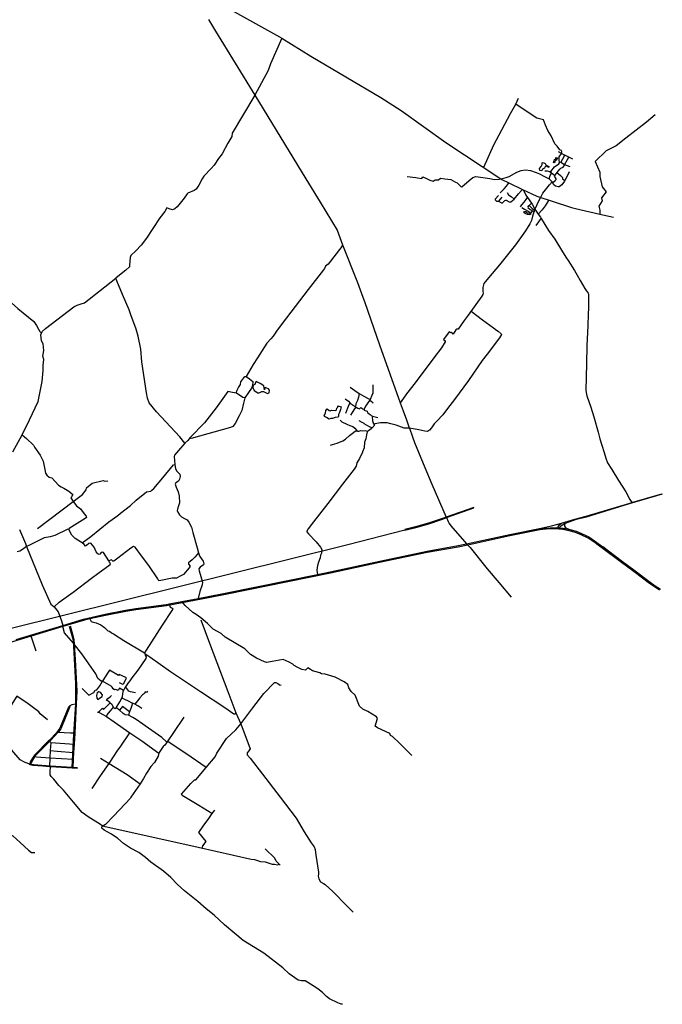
# Model space of a CAD drawing. Header units: millimetres. Extents: x 664923 to 767831, y 3118803 to 3207600.
# Tile 420 of 422: x 760924 to 766921, y 3175550 to 3184741. Entities that reach past the tile are written whole.
import ezdxf

# ---------------------------------------------------------------- set-up
doc = ezdxf.new("R2010")
doc.units = ezdxf.units.MM
for name, color, linetype in [('railways', 4, 'Continuous'), ('roads_2', 2, 'Continuous'), ('roads_3', 3, 'Continuous'), ('water', 7, 'Continuous')]:
    doc.layers.add(name, color=color, linetype=linetype)

msp = doc.modelspace()

# ---------------------------------------------------------------- linework, layer by layer
at = {"layer": 'railways'}
for points in [[(765160.7, 3180188.28), (764904.96, 3180098.65), (764868.62, 3180085.91), (764739.04, 3180040.72), (764617.74, 3180006.79), (764517.9, 3179981.22)], [(764519.66, 3179974.85), (764620.21, 3180000.73), (764741.8, 3180035.25), (764871.21, 3180080.24), (764907.4, 3180093.09), (765163.16, 3180184)], [(764519.66, 3179974.85), (763986.81, 3179839.27), (760806.53, 3179050.19), (760303.87, 3178931.03), (757884.36, 3178357.75), (755800.65, 3178040.84)]]:
    msp.add_lwpolyline(points, dxfattribs=at)
at = {"layer": 'roads_2'}
for points in [[(762685.25, 3184742.67), (762750.57, 3184635.67), (763117.4, 3184036.78), (763595.74, 3183255.88), (763726.53, 3183037.68), (763885.57, 3182776.29), (763936.52, 3182638.69), (764075.1, 3182289.3), (764114.88, 3182185.21), (764143.89, 3182101.51), (764281.58, 3181706.43), (764475.18, 3181166.2), (764502.8, 3181089.12), (764532.97, 3181005.45), (764556.1, 3180941.28), (764561.06, 3180927.51), (764590.01, 3180847.08), (764608.6, 3180795.41), (764704.03, 3180561.58), (764770.25, 3180405.58), (764904.96, 3180098.65), (764907.4, 3180093.09), (764923.4, 3180056.66), (764932.88, 3180038.53), (764948.87, 3180017.92), (765074.89, 3179870.5), (765094.77, 3179848.63), (765105.02, 3179837.34), (765126.95, 3179813.21), (765285.3, 3179616.5), (765395.61, 3179487.76), (765510.36, 3179350.2)], [(763370.57, 3184568.09), (763265.41, 3184330.87), (763243.11, 3184267.16), (763117.4, 3184036.78), (762905.78, 3183681.18), (762903.31, 3183650.87), (762867, 3183587.45), (762814, 3183489.65), (762780, 3183446.73), (762739.51, 3183382.18), (762710.85, 3183351.29), (762641.49, 3183281.28), (762625.26, 3183256.92), (762595.16, 3183196.77), (762570.85, 3183158.67), (762553.32, 3183145.75), (762493.74, 3183121.03), (762485.49, 3183114.59), (762460.18, 3183074.37), (762421.39, 3183027.6), (762393.11, 3182996.07), (762370.47, 3182976.79), (762350.74, 3182968), (762319.12, 3182975.63), (762296.53, 3182984.09), (762279.47, 3182950.32), (762232.57, 3182890.84), (762166.96, 3182793.8), (762108.21, 3182701.7), (762056.21, 3182635.85), (762005.98, 3182584.64), (761960.45, 3182541.46), (761954.98, 3182520.9), (761951.54, 3182487.42), (761948.24, 3182447.71), (761947.47, 3182435.17), (761913.56, 3182404.15), (761838.38, 3182342.99)], [(759346.39, 3183764.35), (759525.35, 3183545.11), (759577.15, 3183479.5), (759639.47, 3183412.05), (759818.48, 3183221.59), (760047.64, 3182978.84), (760115.16, 3182913.58), (760185.39, 3182821.26), (760369.62, 3182602.13), (760524.51, 3182429.29), (760713.75, 3182220.68), (760731.02, 3182199.17), (760907.48, 3182046.62), (761054.94, 3181924.73), (761080.96, 3181886.72), (761099.56, 3181852.7), (761110.53, 3181831.04), (761126.56, 3181815.3)], [(765627.15, 3183149.03), (765648.98, 3183102.43), (765662.38, 3183082.9), (765699.38, 3183029.01), (765705.39, 3183020.26), (765732.66, 3182973.93), (765763.74, 3182927.01), (765783.72, 3182896.85), (765790.76, 3182885.53), (765859.93, 3182774.45), (765917.36, 3182693.33), (765981.59, 3182590.46), (766020.88, 3182523.55), (766041.51, 3182492.72), (766100.29, 3182399.11), (766126.45, 3182355.9), (766155.87, 3182307.53), (766199.54, 3182232.37), (766211.5, 3182213.86), (766227.83, 3182188.15), (766231.13, 3182180.91), (766231.39, 3182169.45), (766232.36, 3182035.91), (766228.79, 3182008.7), (766228.04, 3181995.12), (766225.33, 3181884.47), (766218.01, 3181700.65), (766214.61, 3181528.41), (766206.61, 3181281.97), (766211.3, 3181260.17), (766217.22, 3181231.08), (766254.29, 3181123.41), (766281.53, 3181033.25), (766321.47, 3180892.25), (766338.63, 3180830.04), (766357.85, 3180768.91), (766378.28, 3180701.55), (766393.15, 3180647.62), (766409.88, 3180605.19), (766450.97, 3180541.05), (766511.18, 3180440.58), (766580.76, 3180333.64), (766619.1, 3180262.52), (766636.53, 3180234.57)], [(765782.69, 3183079.41), (765751.7, 3183012.97), (765732.66, 3182973.93), (765728.36, 3182962.13), (765724.57, 3182951.74), (765718.85, 3182936.06), (765710.09, 3182906.64), (765701.53, 3182867.85), (765685.46, 3182837.23), (765645, 3182771.62), (765552.57, 3182640.13), (765402.65, 3182454.12), (765299.49, 3182332.82), (765256.66, 3182279.68), (765244.96, 3182240.81), (765245.75, 3182206.4), (765248.27, 3182187.67), (765246.44, 3182176.16), (765236.34, 3182159.22), (765108.17, 3181984.14), (765073.11, 3181933.86), (765015.76, 3181851.62), (765003.18, 3181851.33), (764994.93, 3181844.89), (764970.64, 3181806.77), (764954.53, 3181823.09), (764950.45, 3181817.79), (764933.42, 3181828.88), (764879.48, 3181756.7), (764895.52, 3181743.5), (764893.61, 3181735.1), (764859.27, 3181676.94), (764787.93, 3181585.57), (764613.9, 3181352.06), (764534.45, 3181248), (764482.6, 3181175.86), (764475.18, 3181166.2)], [(763936.52, 3182638.69), (763930.51, 3182624.02), (763802.09, 3182460.44), (763777.36, 3182441.1), (763767.35, 3182420), (763759.3, 3182405.21), (763616.61, 3182222.52), (763414.92, 3181959.2), (763325.28, 3181842.4), (763288.77, 3181787.32), (763268.37, 3181761.81), (763231.52, 3181721.34), (763142.3, 3181585.76), (763103.83, 3181521.86), (763037.22, 3181411.22), (763068.12, 3181390.01), (763099.12, 3181364.1), (763096.29, 3181327), (763086.88, 3181302.26), (763060.01, 3181261.48), (763025.51, 3181210.09), (763013.47, 3181162.87), (762996.15, 3181094.13), (762972.48, 3181043.83), (762934.25, 3180972), (762912.46, 3180945.11), (762889.61, 3180935.2), (762523.77, 3180833.04), (762514.6, 3180837.31)], [(760860.94, 3180708.01), (760946.6, 3180865.38), (761014.38, 3181005.22), (761095.81, 3181178.64), (761133.63, 3181363.12), (761142.45, 3181467.2), (761143.81, 3181516.68), (761149.62, 3181568.56), (761139.82, 3181601.11), (761149.84, 3181652.04), (761143.51, 3181717.01), (761126.1, 3181744.79), (761119.64, 3181798.9), (761126.56, 3181815.3), (761133.24, 3181831.13), (761165.52, 3181857.32), (761429.09, 3182060.01), (761459.11, 3182077.38), (761496.63, 3182087.62), (761528.21, 3182099.17), (761821.94, 3182328.01)], [(761838.38, 3182342.99), (761821.94, 3182328.01)], [(765137.36, 3182020.57), (765244.5, 3181940.27), (765347.27, 3181864.68), (765373.61, 3181843.05), (765389.91, 3181834.34), (765418.43, 3181809.64), (765419.98, 3181803.73), (765411.57, 3181788.62), (765401.8, 3181773.05), (765286.41, 3181619.86), (765240.59, 3181559.34), (765111.98, 3181374.12), (764981.41, 3181196.58), (764916.21, 3181111.61), (764873.49, 3181053.25), (764817.5, 3180994.9), (764790.83, 3180968.21), (764766.1, 3180932.89), (764748.78, 3180910.58), (764730.57, 3180896.92), (764706.01, 3180900.22), (764650.16, 3180911.47), (764634.3, 3180914.88), (764597.45, 3180922.79), (764561.06, 3180927.51), (764512.38, 3180928.17), (764436.59, 3180955.97), (764386.99, 3180969.45), (764354.3, 3180977.06), (764291.38, 3180976.67), (764236.98, 3180970.22), (764234.49, 3180964.2), (764227.69, 3180947.78), (764212.58, 3180930.69), (764204.16, 3180921.16), (764178.7, 3180904.2), (764172.11, 3180899.19), (764167.35, 3180895.59), (764161.75, 3180865.21), (764154.21, 3180827.47), (764143.34, 3180798), (764139.97, 3180745.44), (764124.06, 3180707.51), (764122.29, 3180703.63), (764096.43, 3180646.67), (764071.15, 3180605.41), (764064.49, 3180575), (764043.79, 3180547.08), (763937.9, 3180405.89), (763798.31, 3180224.28), (763665.16, 3180052.53), (763615.92, 3179987.44), (763604.15, 3179967.66), (763604.34, 3179959.32), (763619.08, 3179940.55), (763689.27, 3179868.36), (763731.97, 3179818.93), (763742.32, 3179795.48), (763741, 3179761.01), (763732.65, 3179742.76), (763728.36, 3179716.89), (763713.12, 3179678.66), (763702.71, 3179645.35), (763698.41, 3179603.51), (763704.2, 3179563.35)], [(762948.44, 3181255.83), (762943.89, 3181257.97), (762954.12, 3181283.09), (762966.11, 3181309.45), (762983.32, 3181336.96), (762988, 3181362.11), (763025.05, 3181409.17), (763037.22, 3181411.22)], [(763025.51, 3181210.09), (763006.35, 3181215.72), (762948.44, 3181255.83), (762908.44, 3181262.23), (762866.3, 3181270.67), (762757.5, 3181119), (762649.48, 3180978.82), (762515.58, 3180840.47), (762491.67, 3180814.57)], [(760946.6, 3180865.38), (760987.23, 3180830.81), (761051.51, 3180770.7), (761062.83, 3180750.39), (761115.86, 3180677.49), (761143.37, 3180619.68), (761158.76, 3180541.76), (761164.77, 3180507.46), (761175.32, 3180488.61), (761197.71, 3180472.41), (761221.98, 3180465.65), (761254.62, 3180430.17), (761285.4, 3180397.16), (761311.35, 3180379.28), (761334.69, 3180367.28), (761382.12, 3180340.9), (761419.57, 3180308.35), (761407.45, 3180287.21), (761401.4, 3180276.64), (761423.13, 3180242.69), (761454.81, 3180203.02), (761490.76, 3180174.29), (761524.65, 3180129.46), (761544.05, 3180105.89), (761546.05, 3180094.14), (761535.77, 3180084.52), (761386.83, 3179991.43), (761381.13, 3179981.17)], [(762466.52, 3180790.16), (762424.08, 3180742.09), (762368.92, 3180676.16), (762366.42, 3180663.89), (762370.85, 3180590.63), (762377.39, 3180549.36), (762390.5, 3180526.69), (762416.95, 3180499.84), (762421.66, 3180477), (762415.25, 3180452.12), (762404.8, 3180433.83), (762381.07, 3180416.6), (762376.08, 3180405.01), (762384.03, 3180378.05), (762401.13, 3180333.88), (762411.49, 3180293.42), (762414.61, 3180231.61), (762406.84, 3180204.3), (762395.37, 3180170.96), (762394.22, 3180159.15), (762400.84, 3180144.69), (762416.46, 3180119.26), (762432.63, 3180099.8), (762460.25, 3180084.77), (762486.36, 3180073.57), (762502.62, 3180049.94), (762527.11, 3180003.84), (762539.36, 3179955.81), (762579.33, 3179811.65), (762592.67, 3179764.59), (762597.56, 3179747.37), (762604.58, 3179731.13), (762636.03, 3179685.93), (762643.52, 3179662.83), (762638.54, 3179651.24), (762607.53, 3179630.7), (762596.33, 3179615.85), (762599.9, 3179597.14), (762629.95, 3179490.64), (762625.91, 3179467.28), (762603.61, 3179402.39), (762589.68, 3179338.36)], [(762463.93, 3180788.9), (762491.67, 3180814.57)], [(761507.31, 3179857.43), (761588.85, 3179916.66), (761756.72, 3180055.05), (761839.66, 3180114.62), (761864.01, 3180134.68), (761958.86, 3180207.78), (762010.23, 3180255.89), (762107.06, 3180334.24), (762146.79, 3180340.36), (762158.1, 3180350.01), (762174.88, 3180366.35), (762259.36, 3180464.99), (762359.79, 3180585.48), (762370.85, 3180590.63)], [(760890.27, 3178955.01), (761324.87, 3179087.5), (761519.73, 3179146.91), (761721.67, 3179191.37), (761910.77, 3179228.18), (762007.21, 3179244), (762291.6, 3179282.33), (762318.91, 3179287.45), (762435.98, 3179309.47), (762589.68, 3179338.36), (762683, 3179355.9), (762840.44, 3179388.92), (763704.2, 3179563.35), (763820.3, 3179586.8), (764283.48, 3179686.31), (764725.21, 3179778.95), (765015.23, 3179831.61), (765094.77, 3179848.63), (765497.93, 3179934.88), (765773.87, 3179992.17)], [(765773.87, 3179992.17), (765807.97, 3179996.02), (765938.18, 3180000.34), (765950.75, 3179998.97), (765960.11, 3179997.93), (765995.29, 3179994.06), (766057.77, 3179982.18), (766117.34, 3179966.6), (766168.49, 3179946.15), (766234.57, 3179912.85), (766289.55, 3179877.82), (766345.03, 3179836.85)], [(765778.01, 3179980.27), (765499.53, 3179922.03), (765105.02, 3179837.34), (765017.03, 3179818.44), (764726.91, 3179766.8), (764283.03, 3179673.92), (763825.97, 3179574.98), (762844.96, 3179376.68), (762685.59, 3179343.23), (762294.94, 3179270.82), (762008.6, 3179232.83), (761913.34, 3179216.66), (761725, 3179180.26), (761579.59, 3179148.65), (761528.05, 3179137.45), (761327.67, 3179076.65), (761029.44, 3178986.18), (760164.6, 3178723.86)], [(761507.31, 3179857.43), (761489.6, 3179868.82), (761441.76, 3179896.97), (761411.68, 3179928.65), (761381.13, 3179981.17), (761371.6, 3179985.14), (761252.96, 3179926.86), (761209.21, 3179913.35), (761152.76, 3179904.78), (761014.8, 3179835.94), (760988.18, 3179823.14), (760949.99, 3179795.15), (760924.09, 3179781), (760900.78, 3179774.94)], [(760921.46, 3179983.25), (760976.88, 3179850.91), (760988.18, 3179823.14), (761134.25, 3179466.14), (761213.81, 3179286.35), (761245.88, 3179260.91), (761282.76, 3179214.94), (761313.82, 3179129.96), (761324.87, 3179087.5)], [(766336.41, 3179827.29), (766282.64, 3179867.49), (766227.99, 3179902.52), (766163.23, 3179934.16), (766111.26, 3179953.59), (766053.08, 3179970.43), (765992.27, 3179982.87), (765959.64, 3179986.62), (765937.06, 3179989.21), (765867.56, 3179988.7), (765805.06, 3179983.98), (765778.01, 3179980.27)], [(761245.88, 3179260.91), (761290.42, 3179302.92), (761421.13, 3179398.42), (761594.43, 3179528.58), (761653.61, 3179571.97), (761766.72, 3179656.64), (761770.75, 3179664.04), (761763.11, 3179677.43), (761755.81, 3179688.92), (761704.76, 3179769.3), (761693.88, 3179770.83), (761684.87, 3179767.81), (761672.26, 3179752.61), (761664.3, 3179749.62), (761652.29, 3179754.25), (761637.19, 3179772.7), (761618.74, 3179816.42), (761587.09, 3179855.05), (761569.72, 3179850.8), (761545.6, 3179834.29), (761536.33, 3179826.78), (761524.44, 3179842.17), (761507.31, 3179857.43)], [(766355.76, 3179812.81), (766336.41, 3179827.29)], [(766345.03, 3179836.85), (766362.97, 3179823.58)], [(766896.55, 3179415.33), (766849.6, 3179445.93), (766788.2, 3179489.22), (766659.12, 3179586.52), (766529.1, 3179683.9), (766355.76, 3179812.81)], [(766362.97, 3179823.58), (766364.77, 3179822.26), (766538.13, 3179692.65), (766666.74, 3179596.94), (766795.76, 3179498.87), (766856.04, 3179455.84), (766905.15, 3179424.76)], [(762318.91, 3179287.45), (762328.5, 3179258.17), (762346.53, 3179249.18), (762353.06, 3179238.89), (762344.93, 3179227.23), (762253.64, 3179088.46), (762103.58, 3178857.57), (762088.42, 3178832.18), (762090.77, 3178823.24), (762094.15, 3178810.4), (762103.99, 3178792.87), (762100.15, 3178777.14), (762024.95, 3178668.98), (761971.26, 3178596.7), (761951.65, 3178570.28), (761937.45, 3178550.75), (761909.97, 3178512.96), (761903.82, 3178504.5), (761891.76, 3178480.19)], [(763612.2, 3178691.51), (763590.7, 3178668.06), (763556.96, 3178675.64), (763513.99, 3178697.38), (763485.3, 3178713.43), (763471.4, 3178724.59), (763437.43, 3178742.6), (763411.41, 3178756.89), (763382.79, 3178769.81), (763347.79, 3178763.54), (763281.51, 3178748.74), (763226.05, 3178742.26), (763207.57, 3178747.84), (763133.94, 3178779.84), (763079.11, 3178814.87), (763025.42, 3178870.01), (762842.53, 3178978.59), (762804.57, 3179010.34), (762730.7, 3179053.3), (762677.09, 3179104.27), (762614.5, 3179158.43), (762571.34, 3179188.5), (762538.41, 3179206.55), (762468.73, 3179272.81), (762435.98, 3179309.47)], [(761891.76, 3178480.19), (761854.8, 3178500.39), (761841.4, 3178480.1), (761821.48, 3178489.21), (761808.95, 3178486.84), (761795.95, 3178495.78), (761786.18, 3178510.17), (761777.56, 3178520.41), (761697.84, 3178566.63), (761685.23, 3178567.39), (761652.14, 3178592.74), (761634.43, 3178634.08), (761504.34, 3178821.1), (761431.41, 3178912.84), (761424.46, 3178921.59), (761341.71, 3179019.03), (761327.67, 3179076.65)], [(761386.26, 3179081.48), (761415.98, 3178972.56), (761421.76, 3178948.69), (761431.41, 3178775.92), (761443.43, 3178544.25), (761445.28, 3178461.84), (761445.14, 3178351.48), (761426.73, 3178073.18), (761411.71, 3177760.77)], [(761394.65, 3179081.67), (761417.38, 3179003.9), (761428.98, 3178954.08), (761431.41, 3178912.84), (761441.55, 3178768.59), (761455.51, 3178473.55), (761451.89, 3178354.49), (761436.89, 3178079.98), (761431.41, 3177979.54), (761427.13, 3177901.14), (761423.65, 3177837.46), (761419.44, 3177760.31)], [(762613.37, 3179139.32), (762693.63, 3178922.23), (762866.61, 3178469.8), (762940.33, 3178271.11), (762986.17, 3178169.08), (763073.8, 3177935.93), (763061.66, 3177915.83), (763046.36, 3177896.69), (763047.78, 3177880.02), (763073.7, 3177847.21), (763188.3, 3177697.41), (763353.51, 3177483.26), (763502.89, 3177287.02), (763579.03, 3177160.62), (763644.34, 3177056.67), (763673.53, 3177018.72), (763681.57, 3176994.63), (763687.81, 3176943.87), (763711.51, 3176784.45), (763711.89, 3176767.76)], [(761019.72, 3177790.6), (760973.68, 3177808.61), (760962, 3177814.88), (760927.47, 3177833.43), (760850.13, 3177923.65), (760796.16, 3177967.2), (760777.26, 3177982.45), (760736.66, 3178013.67), (760732.43, 3178016.93), (760650.96, 3178094.42), (760606.58, 3178144.24), (760591.79, 3178160.84), (760568.1, 3178187.43), (760554.43, 3178202.76), (760519.68, 3178241.78), (760377.6, 3178411.96), (760221.63, 3178631.8), (760164.6, 3178723.86)], [(761462.28, 3177751.47), (761412.91, 3177754.53), (761212.23, 3177767.78), (761203.25, 3177768.36), (761137.97, 3177772.61), (761045.17, 3177778.65), (761019.33, 3177784.59), (761019.72, 3177790.6)], [(761463.18, 3177757.76), (761419.44, 3177760.31), (761411.71, 3177760.77), (761211.03, 3177774.01), (761052.37, 3177785.06), (761026.07, 3177789.52), (761019.72, 3177790.6)], [(761694.71, 3177216.7), (761676.47, 3177230.23), (761563.7, 3177299.72), (761507.18, 3177340.2), (761424.19, 3177438.53), (761332, 3177549.46), (761287.5, 3177592.03), (761243.17, 3177650.53), (761216.35, 3177677.07), (761207.08, 3177692.78), (761208.98, 3177724.91), (761212.23, 3177767.78)], [(761688.83, 3177193.98), (761694.71, 3177216.7)], [(763935.63, 3175551.51), (763924.12, 3175550.21), (763894.42, 3175564.14), (763813.84, 3175600.95), (763787.65, 3175622.54), (763749.03, 3175659.25), (763704.72, 3175693.47), (763664.18, 3175722.83), (763586.51, 3175770.14), (763552.39, 3175770.67), (763521.85, 3175775.2), (763437.11, 3175833.58), (763378.13, 3175889.65), (763202.93, 3176027.67), (763009.27, 3176146.47), (762833.89, 3176292.84), (762738.47, 3176382.55), (762664.78, 3176440.39), (762585.57, 3176509.58), (762462.64, 3176610.15), (762396.3, 3176667.11), (762335.03, 3176732.53), (762267.07, 3176791.8), (762147.1, 3176877.58), (762096.3, 3176920.53), (762035.46, 3176966.13), (761956.35, 3177007.93), (761891.4, 3177050.31), (761841.03, 3177097.19), (761779.27, 3177137.56), (761712.34, 3177174.67), (761688.83, 3177193.98)], [(763711.89, 3176767.76), (763708.01, 3176747.06)], [(763708.01, 3176747.06), (763716.1, 3176720.88), (763731.44, 3176692), (763760.11, 3176676.99), (763775.87, 3176669.26), (763846.8, 3176601.71), (763978.77, 3176466.13), (764036.85, 3176410.81)]]:
    msp.add_lwpolyline(points, dxfattribs=at)
at = {"layer": 'roads_3'}
for points in [[(762731.5, 3184923.14), (763347.35, 3184582.42), (763370.57, 3184568.09), (763640.86, 3184401.31), (764295.34, 3184015.6), (764482.65, 3183894.67), (764900.53, 3183595.4), (765415.02, 3183254.67), (765424.37, 3183248.46), (765489.46, 3183217.51), (765615.08, 3183157.77), (765750.92, 3183093.17), (766065.75, 3182991.87), (766075.04, 3182988.73)], [(765255.36, 3183365.95), (765349.61, 3183574.03), (765424.22, 3183713.87), (765504.45, 3183865.51), (765555.08, 3183953.61), (765579.01, 3184007.42)], [(765788.24, 3183084.64), (765805.84, 3183122.65), (765869.07, 3183200.26), (765891.94, 3183227.85), (765866.76, 3183255.5), (765874.87, 3183285.89), (765886.56, 3183307.07), (765884.13, 3183314.78), (765881.35, 3183323.59), (765914.97, 3183367.14), (765955.85, 3183395.25), (765962.94, 3183405.85), (765961.41, 3183412.92), (765957.56, 3183430.71), (765959.61, 3183460.02), (765979.86, 3183491.78), (765984.76, 3183506.5), (765980.68, 3183519.92), (765964.8, 3183526.85), (765940.55, 3183559.74), (765919.04, 3183583.23), (765884.23, 3183656.46), (765853.31, 3183705.88), (765831.6, 3183756.45), (765812.23, 3183806.13), (765748.93, 3183822.42), (765679.06, 3183869.8), (765555.08, 3183953.61)], [(766855.6, 3183852.95), (766775.33, 3183786.42), (766581.63, 3183635.92), (766490.98, 3183564.99), (766459.87, 3183549.67), (766397.7, 3183516.94), (766295.14, 3183416.52), (766337.26, 3183317.33), (766338.17, 3183277.71), (766361.33, 3183182.26), (766395.97, 3183135.06), (766355.33, 3183077.8), (766360.54, 3183051.83), (766328.14, 3183001.01), (766337, 3182962.6), (766337.59, 3182925.51)], [(766086.43, 3183439.97), (766048.15, 3183458.86), (766011.04, 3183476.27), (766007.86, 3183477.76), (765979.86, 3183491.78), (765951.69, 3183508.35)], [(765826.25, 3183330.2), (765848.19, 3183329.62), (765867.78, 3183325.42), (765884.13, 3183314.78), (765914.7, 3183291.54), (765921.42, 3183291.64), (765938.82, 3183314.52), (765964.76, 3183344.8), (765975.11, 3183355.53), (765996.28, 3183365.35), (766004.95, 3183375.97), (766009.42, 3183386.51), (766036.19, 3183435.68), (766048.15, 3183458.86)], [(766062.42, 3183366.91), (766037.02, 3183376.76), (766009.42, 3183386.51), (765975.5, 3183407.18), (765961.41, 3183412.92)], [(765973.72, 3183408.02), (766011.04, 3183476.27)], [(764539.68, 3183277.38), (764619.98, 3183269.77), (764635.88, 3183266.4), (764677.51, 3183257.57), (764684.91, 3183273.34), (764719.42, 3183259.57), (764752.29, 3183243.63), (764782.3, 3183233.82), (764802.52, 3183247.9), (764832.97, 3183246.51), (764849.8, 3183262.48), (764891.92, 3183255.1), (764948.22, 3183251.22), (764990.94, 3183225.79), (765005.62, 3183217.06), (765041, 3183183.44), (765051.5, 3183182.63), (765117.7, 3183241.46), (765153.36, 3183268.42), (765179.82, 3183276.26), (765201.85, 3183275.72), (765311.95, 3183258.47), (765354.06, 3183251.08), (765356.46, 3183251.14), (765403.32, 3183252.21), (765415.02, 3183254.67), (765462.73, 3183268.17), (765491.91, 3183276.15), (765564.37, 3183317.44), (765602.8, 3183333.97), (765644.59, 3183341.18), (765690.91, 3183332.85), (765745.22, 3183315.26), (765773.85, 3183301.31), (765809.52, 3183282.36), (765845.98, 3183265.4), (765866.76, 3183255.5)], [(766053, 3183320.27), (766029.37, 3183275.39), (766011.2, 3183240.72), (766007.78, 3183234.2), (765983.89, 3183200.79), (765960.24, 3183180.43), (765949.22, 3183180.7), (765924.95, 3183187.45), (765908.9, 3183201.17), (765895.32, 3183221.72), (765891.94, 3183227.85)], [(765937.07, 3183314.44), (765971.96, 3183287.12), (765988.61, 3183269.77), (765988.89, 3183257.25), (766011.2, 3183240.72)], [(765408.31, 3183126.12), (765444.2, 3183161.89), (765466.3, 3183188.21), (765476.36, 3183200.18), (765489.46, 3183217.51)], [(765897.76, 3183218.52), (765921.67, 3183239.02), (765929.26, 3183251.19), (765932.16, 3183257.46), (765913.91, 3183280.57), (765921.42, 3183291.64)], [(765392.64, 3183100.72), (765360.94, 3183065.05), (765361.58, 3183060.37), (765374.19, 3183048.79), (765393.12, 3183046.1), (765419.14, 3183032.08), (765425.17, 3183031.05), (765429.6, 3183033.37), (765452.94, 3183054.63), (765459.68, 3183057.92), (765464.7, 3183057.12), (765492.87, 3183040.54), (765500.49, 3183039.02), (765507.53, 3183041.92), (765537.64, 3183065.44), (765580.55, 3183114.93), (765607.64, 3183145.8), (765615.08, 3183157.77)], [(765473.3, 3183127.61), (765486.91, 3183105.49), (765510.11, 3183089.45), (765537.64, 3183065.44)], [(765423.93, 3183085.27), (765393.12, 3183046.1)], [(765596.92, 3182995.33), (765611.34, 3183012.55), (765631.63, 3183036.8), (765650.4, 3183064.36), (765662.38, 3183082.9)], [(765665.21, 3182990.1), (765680.05, 3183005.57), (765699.38, 3183029.01)], [(765858.79, 3183054.52), (765829.52, 3183004.82), (765801.06, 3182965.03), (765763.74, 3182927.01)], [(765609.15, 3182987.78), (765634.66, 3182973.23), (765667.9, 3182953.78), (765677.46, 3182948.26), (765701.43, 3182942.42), (765710.32, 3182955.8)], [(765665.77, 3182988.03), (765688.21, 3182969.76), (765710.32, 3182955.8), (765724.57, 3182951.74)], [(765680.05, 3183005.57), (765707.92, 3182979.6), (765728.36, 3182962.13)], [(766075.04, 3182988.73), (766110.92, 3182979.12)], [(766110.92, 3182979.12), (766337.59, 3182925.51), (766464.35, 3182896.67)], [(765744.59, 3182820.29), (765767.93, 3182854.73), (765790.76, 3182885.53)], [(762463.93, 3180788.9), (762417.44, 3180848.39), (762200.32, 3181081.4), (762133.44, 3181163.37), (762116.66, 3181209.94), (762108.25, 3181257.75), (762065.03, 3181546.8), (762052.91, 3181665.46), (762030.22, 3181788.07), (762011.99, 3181852.35), (761959.65, 3181987.85), (761946.01, 3182034.5), (761881.97, 3182177.04), (761830.87, 3182304.21), (761821.94, 3182328.01)], [(764007.58, 3181310.6), (764051.66, 3181279.05), (764091.1, 3181251.25), (764135.17, 3181227.21), (764174.5, 3181204.62), (764194.11, 3181195.67)], [(764218.94, 3181332.61), (764219.93, 3181282.35), (764218.46, 3181254.66), (764211.62, 3181232.59), (764194.11, 3181195.67), (764188.88, 3181187.12), (764174.38, 3181163.4), (764154.55, 3181135.82), (764142.44, 3181115.2), (764139.01, 3181104.16)], [(763960.76, 3181201.54), (763991.5, 3181180.11), (764007.09, 3181163.25), (764035.86, 3181143.57), (764041.24, 3181137.42), (764053.99, 3181130.41), (764080.56, 3181114.83), (764093.82, 3181108.36), (764107.18, 3181120.66), (764125.25, 3181110.12), (764139.01, 3181104.16), (764137.58, 3181097.87), (764166.68, 3181087.05), (764170.59, 3181076.19), (764186.09, 3181063.49), (764195.67, 3181057.46), (764204.81, 3181047.75), (764217.52, 3181041.77), (764240.22, 3181035.51), (764265.58, 3181027.21)], [(764091.1, 3181251.25), (764085.01, 3181219.28), (764075.28, 3181185.68), (764062.32, 3181156.16), (764062.09, 3181143.11), (764053.99, 3181130.41)], [(764223.69, 3181162.96), (764200.73, 3181180.69), (764188.88, 3181187.12)], [(763966.74, 3181069.47), (763986.08, 3181118.44), (763998.51, 3181148.45), (764007.09, 3181163.25)], [(764013.86, 3181049.67), (764028.51, 3181074.52), (764051.87, 3181107.93), (764064.58, 3181125.95)], [(763913.7, 3181003.58), (763931.35, 3180988.33), (763975.4, 3180965.32), (764005.07, 3180951.91), (764032.52, 3180944.18), (764052.3, 3180927.42), (764066.89, 3180908.44), (764076.48, 3180901.88)], [(764217.36, 3181040.76), (764214.82, 3181022.41), (764215.63, 3181009.91), (764217.99, 3180997.96), (764220.87, 3180987.07), (764221.59, 3180978.21), (764226.53, 3180968.42), (764234.49, 3180964.2)], [(764087.88, 3181000.74), (764117.62, 3180984.2), (764136.71, 3180974.72), (764136.81, 3180970.55), (764179.26, 3180948.56), (764212.58, 3180930.69)], [(763824.26, 3180768.53), (763844.02, 3180776.29), (763886.72, 3180789.78), (763939.55, 3180811.64), (763965.99, 3180825.29), (764000.89, 3180858.94), (764038.49, 3180889.02), (764058.62, 3180903.04), (764076.48, 3180901.88), (764090.17, 3180899.59), (764108.38, 3180905.73), (764126.24, 3180904.58), (764147.69, 3180907.15), (764172.11, 3180899.19)], [(761091.02, 3179991.1), (761423.13, 3180242.69), (761509.71, 3180310.42), (761543.35, 3180353.96), (761547.68, 3180371.01), (761599.69, 3180413.66), (761701.36, 3180440.21), (761718.3, 3180433.29), (761747.56, 3180438.11)], [(765980.72, 3180043.06), (766104.51, 3180077.63), (766209.86, 3180106.23), (766608.32, 3180226.35), (766636.53, 3180234.57), (766918.14, 3180316.63)], [(766921.35, 3180310.91), (766611.54, 3180220.62), (766210.85, 3180099.1), (766106.84, 3180071.17), (766014.63, 3180038.15)], [(765773.87, 3179992.17), (765886.16, 3180017.58), (765980.72, 3180043.06)], [(766014.63, 3180038.15), (765990.59, 3180023.71), (765971.73, 3180009.17), (765960.11, 3179997.93), (765952.82, 3179993.48), (765937.06, 3179989.21)], [(765959.64, 3179986.62), (765952.82, 3179993.48), (765950.75, 3179998.97), (765950.63, 3180006.96), (765961.95, 3180026.74), (765980.72, 3180043.06)], [(766014.63, 3180038.15), (766007.75, 3180027.15), (766008.24, 3180014.79), (766014.82, 3180003.66), (766034.47, 3179993.25), (766057.77, 3179982.18)], [(762592.67, 3179764.59), (762578.62, 3179749.07), (762557.17, 3179723.54), (762534.14, 3179698.23), (762499.09, 3179671.36), (762500.44, 3179657.82), (762514.49, 3179639.35), (762505.89, 3179625.33), (762451.21, 3179561.74), (762421.63, 3179547.26), (762388.49, 3179528.76), (762346.57, 3179526.78), (762241.07, 3179506.65), (762222.77, 3179504.42), (762212.39, 3179522.71), (762127.77, 3179647.07), (762061.75, 3179737.42), (762000.65, 3179818.75), (761984.78, 3179824.65), (761961.04, 3179807.42), (761840.38, 3179716), (761802.19, 3179688.01), (761792.8, 3179685.72), (761779.92, 3179698.99), (761770.52, 3179696.7), (761755.81, 3179688.92)], [(761579.59, 3179148.65), (761589.85, 3179124.66), (761600.41, 3179121.77), (761637.39, 3179110.08), (761679.72, 3179093.29), (761715.93, 3179069.06), (761747.06, 3179037.4), (761761.81, 3179034.6), (761779.99, 3179019.36), (761800.17, 3179008.33), (761895.48, 3178944.98), (762088.42, 3178832.18)], [(761076.84, 3178845.95), (761029.44, 3178986.18)], [(762940.33, 3178271.11), (762932.72, 3178259.72), (762921.71, 3178259.21), (762839.11, 3178317.1), (762611.74, 3178467.22), (762330.54, 3178654.99), (762139.18, 3178790.79), (762090.77, 3178823.24)], [(761846.17, 3178619.02), (761760.58, 3178669.8), (761716.06, 3178596.6), (761697.84, 3178566.63)], [(761852.86, 3178554.46), (761882.59, 3178538.96), (761893.04, 3178540.76), (761904.62, 3178562.18), (761918.13, 3178591.19), (761920.09, 3178597.2), (761873.4, 3178620.68), (761853.28, 3178629.39), (761846.17, 3178619.02)], [(764583.91, 3177872.06), (764466.93, 3177987.35), (764402.57, 3178049.55), (764384.49, 3178060.63), (764378.82, 3178079.28), (764263.26, 3178131.98), (764240.91, 3178146.08), (764262.35, 3178218.59), (764253.6, 3178234.04), (764172.73, 3178284.39), (764127.17, 3178304.23), (764095, 3178334.82), (764053.36, 3178436.41), (764017.46, 3178469.78), (763994.63, 3178504.74), (763986.58, 3178535.87), (763951.41, 3178560.13), (763868.61, 3178603.13), (763773.56, 3178631.24), (763741.98, 3178635.75), (763723.94, 3178644.72), (763657.41, 3178664.09), (763638.26, 3178676.19), (763612.2, 3178691.51)], [(761644.62, 3178484.55), (761670.22, 3178524.04), (761697.84, 3178566.63)], [(762521.92, 3177611.44), (762554.75, 3177644.53), (762567.85, 3177645.09), (762663.33, 3177760.75), (762748.18, 3177859.73), (762763.16, 3177893.46), (762853.4, 3178032.23), (762939.71, 3178112.46), (762986.17, 3178169.08), (763100.33, 3178316.73), (763202.17, 3178452.63), (763302.15, 3178554.82), (763314.75, 3178554.06), (763332.79, 3178545.08), (763344.56, 3178534.91), (763352.59, 3178528.05), (763363, 3178531.41)], [(761506.33, 3178499.7), (761556.81, 3178447.61), (761567.55, 3178436.37), (761616.29, 3178461.47), (761628.41, 3178482.61), (761644.62, 3178484.55)], [(761731.3, 3178385.26), (761736.16, 3178391.51), (761745.58, 3178403.62), (761771.88, 3178423.75), (761779.57, 3178431.52)], [(762663.33, 3177760.75), (762474.7, 3177891.14), (762309.66, 3177999.09), (762298.56, 3178001.04), (762293.85, 3178001.87), (762249.44, 3178040.79), (762158.29, 3178105.28), (762009.61, 3178208.65), (761994.5, 3178217.83), (761979.83, 3178226.76), (761937.88, 3178249.57), (761909.47, 3178253.1), (761890.84, 3178265.47), (761854.46, 3178295.78), (761849.67, 3178299.76), (761827.79, 3178316.22), (761824.06, 3178319.02), (761859.04, 3178373.3), (761876.08, 3178407.34), (761881.63, 3178418.42), (761887.14, 3178452.98), (761891.76, 3178480.19)], [(762003.48, 3178457.66), (761956.59, 3178467.05), (761943.31, 3178474.58), (761923.39, 3178497.09), (761909.97, 3178512.96)], [(762117.46, 3178474.31), (762107.8, 3178460.53), (762095.06, 3178467.55), (762087.53, 3178452.25), (762070.49, 3178440.38), (762043.88, 3178411.08), (762022.97, 3178384), (761997.97, 3178353.18)], [(761183.5, 3178206.49), (761115.13, 3178261.32), (761102.08, 3178281.9), (761039.05, 3178325.63), (761001.84, 3178354.8), (760895.34, 3178425.46), (760842.64, 3178342.88), (760813.63, 3178326.58), (760786.9, 3178301.98), (760777.64, 3178294.46), (760765.89, 3178283.61)], [(761445.14, 3178351.48), (761411.16, 3178346.28), (761391.45, 3178336.44), (761379.17, 3178322.59), (761298.56, 3178127.7), (761267, 3178085.25), (761201.39, 3178016.97), (761196.03, 3178011.64), (761060.8, 3177877.11), (761054.71, 3177867.13), (761021.32, 3177812.55), (761019.72, 3177790.6)], [(761705.37, 3178302.23), (761767.44, 3178364.68)], [(761736.16, 3178391.51), (761751.85, 3178381.03), (761764.12, 3178371.92), (761767.44, 3178364.68), (761782.95, 3178351.47), (761797.18, 3178324.65), (761815.29, 3178312.53), (761827.79, 3178316.22)], [(762065.01, 3178310.84), (762027.21, 3178335.57), (761997.97, 3178353.18), (761976.94, 3178360.08), (761974.19, 3178360.98), (761939.17, 3178378.46), (761904.72, 3178394.39), (761876.08, 3178407.34)], [(761976.94, 3178360.08), (761966.57, 3178330.61), (761963.03, 3178320.56), (761950.26, 3178286.38), (761947.7, 3178279.5), (761937.88, 3178249.57)], [(761391.45, 3178336.44), (761388.15, 3178319.93), (761307.61, 3178121.9), (761284.63, 3178093.99), (761279.53, 3178088.37), (761214, 3178016.22), (761065.74, 3177867.04), (761031.4, 3177807.82), (761026.07, 3177789.52)], [(761648.75, 3178277.47), (761657.14, 3178277.66), (761673.01, 3178271.76), (761732.41, 3178235.77), (761805.03, 3178186.01), (761950.89, 3178084.14), (762062.84, 3178011.25), (762222.77, 3177895.79)], [(761657.14, 3178277.66), (761667.46, 3178285.2), (761687.97, 3178306.53), (761697.1, 3178313.26), (761705.37, 3178302.23)], [(761732.41, 3178235.77), (761740.61, 3178251.35), (761766.92, 3178287.69), (761788.42, 3178311.14), (761797.18, 3178324.65)], [(761881.52, 3178329.68), (761854.46, 3178295.78)], [(761947.7, 3178279.5), (761895.36, 3178321.12), (761881.52, 3178329.68)], [(762456.55, 3178230.98), (762360.11, 3178087.9), (762298.56, 3178001.04), (762277.78, 3177970.2), (762261.28, 3177957.3), (762224.25, 3177901.41), (762222.77, 3177895.79), (762215.07, 3177866.5), (762182.81, 3177808.37), (762146.97, 3177768.95), (762108.47, 3177708.59), (762080.2, 3177658.9), (762048.84, 3177607.05), (761960.31, 3177485.02), (761958.43, 3177475.59), (761802.14, 3177310.56), (761723.2, 3177228.41), (761708.16, 3177220.51), (761694.71, 3177216.7)], [(761436.89, 3178079.98), (761398.48, 3178081.21), (761279.53, 3178088.37), (761267, 3178085.25)], [(761600.78, 3177564.58), (761677.84, 3177683.21), (761758.12, 3177798.79), (761838.04, 3177924), (761861.57, 3177950.63), (761950.89, 3178084.14)], [(761196.03, 3178011.64), (761215.51, 3177995.38), (761208.86, 3177917.99), (761206.35, 3177851.36), (761203.25, 3177768.36)], [(761215.51, 3177995.38), (761431.41, 3177979.54)], [(761208.86, 3177917.99), (761272.98, 3177912.13), (761427.13, 3177901.14)], [(761054.71, 3177867.13), (761080.05, 3177860.84), (761206.35, 3177851.36), (761423.65, 3177837.46)], [(761676.26, 3177847.04), (761758.12, 3177798.79), (761925.18, 3177695.04), (762048.84, 3177607.05)], [(762717.09, 3177330.89), (762594.26, 3177404.58), (762438.97, 3177498.15), (762434.49, 3177510.57), (762521.92, 3177611.44)], [(760521.51, 3177456.94), (760529.15, 3177443.53), (760530.41, 3177434.17), (760564.82, 3177396.32), (760571.51, 3177378.72), (760638.93, 3177319.7), (760642.33, 3177308.3), (760635.18, 3177299.79), (760618.8, 3177281.67), (760617.94, 3177273.3), (760762.73, 3177155.73), (760781.34, 3177144.4), (760801.37, 3177140.67), (760819.66, 3177143.43), (760860.53, 3177122.17), (760928.57, 3177059.24), (761007.26, 3176988.72), (761034.99, 3176968.46), (761063.38, 3176965.97)], [(762740.54, 3177361.65), (762717.09, 3177330.89), (762686.51, 3177284.51), (762633.72, 3177213.12), (762593.07, 3177154.8), (762660.07, 3177068.62), (762630.52, 3177029.34), (762626.54, 3177012.81)], [(761694.71, 3177216.7), (762073.13, 3177133.73), (762588.82, 3177016.95), (763085.51, 3176906.03), (763116.06, 3176900.46), (763170.49, 3176883.16), (763215.19, 3176878.69), (763280.15, 3176859.54), (763301.69, 3176857.68), (763331.2, 3176852.08), (763344.05, 3176859.73)], [(763354.37, 3176848.43), (763344.05, 3176859.73), (763318.86, 3176887.3), (763305.69, 3176913.1), (763213.43, 3177002.87)]]:
    msp.add_lwpolyline(points, dxfattribs=at)
at = {"layer": 'water'}
for points in [[(765808.23, 3183407.52), (765826.75, 3183400.12), (765834.37, 3183387.78), (765856.71, 3183374.2), (765864.74, 3183367.09), (765862.79, 3183360.25), (765850.05, 3183367.27), (765836.23, 3183375.3), (765829.04, 3183368.88), (765820.93, 3183356.69), (765801.65, 3183346.81), (765795.83, 3183330.56), (765777.92, 3183334.32), (765775.86, 3183351.43), (765791.28, 3183369.58), (765798.57, 3183389.51), (765799.27, 3183405.17), (765808.23, 3183407.52)], [(765905.23, 3183407.65), (765907.41, 3183422.25), (765913.27, 3183422.97), (765916.54, 3183436.03), (765924.44, 3183438.87), (765930.2, 3183439), (765932.05, 3183445.25), (765920.62, 3183445.56), (765931.34, 3183453.58), (765941.87, 3183451.74), (765941.14, 3183442.38), (765934.08, 3183430.22), (765923.59, 3183425.75), (765917.11, 3183415.22), (765910.53, 3183405.17), (765905.23, 3183407.65)], [(765628.87, 3182940.89), (765634.63, 3182951.33), (765647.24, 3182950.05), (765660.12, 3182937.3), (765683.22, 3182935.74), (765690.64, 3182932.25), (765692.43, 3182922.91), (765679.41, 3182918.96), (765662.03, 3182922.74), (765641.37, 3182931.65), (765628.87, 3182940.89)], [(763118.64, 3181335.84), (763103.01, 3181331.32), (763100.79, 3181306.55), (763112.55, 3181280.41), (763145.91, 3181259.57), (763158.18, 3181257.45), (763182.38, 3181269.78), (763199.82, 3181270.9), (763224.24, 3181257.89), (763237.32, 3181252.24), (763252.52, 3181259.58), (763255.1, 3181284.67), (763246.84, 3181295.23), (763214.06, 3181307.01), (763207.57, 3181299.26), (763209.95, 3181286.79), (763200.74, 3181323.09), (763166.68, 3181345.28), (763130.96, 3181363.57), (763125.92, 3181355.11), (763118.64, 3181335.84)], [(763764.98, 3181046.84), (763779.18, 3181068.04), (763781.79, 3181092.1), (763792.91, 3181110.08), (763812.16, 3181093.83), (763822.03, 3181091.23), (763834.16, 3181095.37), (763875.09, 3181094.21), (763880.23, 3181098.5), (763884.07, 3181114.24), (763894.29, 3181125.95), (763894.03, 3181137.42), (763922.58, 3181127.63), (763918.26, 3181102.81), (763909.06, 3181076.19), (763899.41, 3181055.42), (763899.72, 3181041.87), (763896.79, 3181032.41), (763869.26, 3181027.3), (763844.65, 3181018.7), (763827.88, 3181018.32), (763811.25, 3181011.69), (763788.52, 3181026.51), (763767.29, 3181037.51), (763764.98, 3181046.84)], [(761663.36, 3178467.78), (761645.74, 3178457.99), (761638.94, 3178433.84), (761644.79, 3178406.83), (761652.89, 3178396.83), (761667.84, 3178408.39), (761694.22, 3178424.9), (761696.52, 3178439.3), (761681.95, 3178456.98), (761672.34, 3178465.11), (761663.36, 3178467.78)]]:
    msp.add_lwpolyline(points, close=True, dxfattribs=at)

doc.saveas('drawing.dxf')
